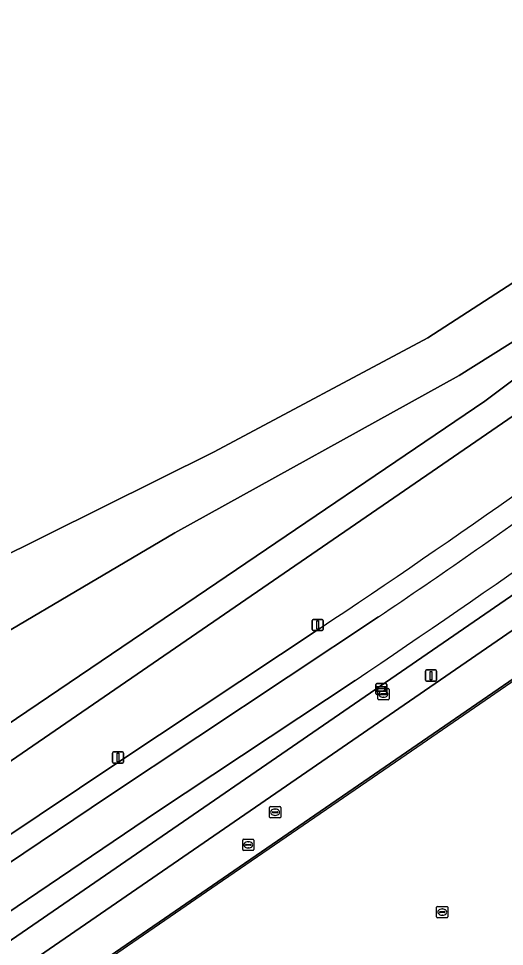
# Model space of a CAD drawing. Extents: x 155018 to 156648, y 383979 to 385733.
# Drawn here: x 155792.4 to 155835.7, y 384564.6 to 384647.2 of the extents above; entities that cross this region are included whole.
import ezdxf

# ---------------------------------------------------------------- set-up
doc = ezdxf.new("R2010")
doc.units = 0
for name, color, linetype in [('IMGEO_Berm_groen', 7, 'Continuous'), ('IMGEO_Brandkraan', 7, 'Continuous'), ('IMGEO_Erf', 7, 'Continuous'), ('IMGEO_Fietspad_gesloten', 7, 'Continuous'), ('IMGEO_Groenvoorziening', 7, 'Continuous'), ('IMGEO_Lichtmast', 7, 'Continuous'), ('IMGEO_Lijnafwatering', 7, 'Continuous'), ('IMGEO_Loofbos', 7, 'Continuous'), ('IMGEO_Oever', 7, 'Continuous'), ('IMGEO_Rijbaan_lokaal_gesloten', 7, 'Continuous'), ('IMGEO_Rioolput', 7, 'Continuous'), ('IMGEO_Verklikker', 7, 'Continuous'), ('IMGEO_Voetpad_gesloten', 7, 'Continuous'), ('IMGEO_Waterloop', 7, 'Continuous')]:
    doc.layers.add(name, color=color, linetype=linetype)

msp = doc.modelspace()

# ---------------------------------------------------------------- linework, layer by layer
at = {"layer": 'IMGEO_Berm_groen'}
for points in [[(155903.797, 384639.084), (155902.301, 384641.367), (155856.161, 384609.448), (155766.354, 384547.73), (155757.969, 384542.25)], [(155764.935, 384543.617), (155903.797, 384639.084)], [(155757.969, 384542.25), (155766.354, 384547.73), (155856.161, 384609.448)], [(155822.422, 384588.308), (155804.732, 384576.577), (155786.498, 384564.281)]]:
    msp.add_lwpolyline(points, dxfattribs=at)
msp.add_arc((155290.304, 385381.493), 955.139, 303.856162, 306.510442, dxfattribs=at)
at = {"layer": 'IMGEO_Brandkraan'}
for p, q in [((155824.447, 384586.662), (155824.447, 384587.514)), ((155824.522, 384587.588), (155825.374, 384587.588)), ((155824.935, 384587.368), (155824.96, 384587.368)), ((155825.448, 384587.514), (155825.448, 384586.662)), ((155825.374, 384586.588), (155824.522, 384586.588)), ((155824.706, 384587.082), (155824.706, 384587.094)), ((155825.144, 384587.045), (155824.746, 384587.045)), ((155824.749, 384587.131), (155825.147, 384587.131)), ((155824.958, 384586.808), (155824.933, 384586.808)), ((155825.19, 384587.094), (155825.19, 384587.082))]:
    msp.add_line(p, q, dxfattribs=at)
for points in [[(155824.447, 384586.662), (155824.447, 384587.514)], [(155824.522, 384587.588), (155825.374, 384587.588)], [(155825.448, 384587.514), (155825.448, 384586.662)], [(155825.374, 384586.588), (155824.522, 384586.588)]]:
    msp.add_lwpolyline(points, dxfattribs=at)
for centre, radius, start, end in [((155824.524, 384587.512), 0.0765, 91.55205, 178.44795), ((155824.524, 384587.512), 0.0765, 91.55205, 178.44795), ((155825.372, 384587.512), 0.0765, 1.55205, 88.44795), ((155825.372, 384587.512), 0.0765, 1.55205, 88.44795), ((155824.524, 384586.664), 0.0765, 181.55205, 268.44795), ((155824.524, 384586.664), 0.0765, 181.55205, 268.44795), ((155824.746, 384587.091), 0.0403, 85.87752, 175.75265), ((155824.743, 384587.081), 0.0366, 178.93798, 274.71019), ((155825.147, 384587.088), 0.043, 264.86636, 352.45326), ((155825.151, 384587.093), 0.0386, 1.73085, 96.63898), ((155825.372, 384586.664), 0.0765, 271.55205, 358.44795), ((155825.372, 384586.664), 0.0765, 271.55205, 358.44795)]:
    msp.add_arc(centre, radius, start, end, dxfattribs=at)
for centre, major_axis, ratio, start_param, end_param in [((155824.934, 384587.088), (-0.387, 0.002), 0.722429, 4.712389, 7.853982), ((155824.959, 384587.088), (-0.39, 0.002), 0.717154, 1.570796, 4.712389)]:
    msp.add_ellipse(centre, major_axis=major_axis, ratio=ratio, start_param=start_param, end_param=end_param, dxfattribs=at)
at = {"layer": 'IMGEO_Erf'}
msp.add_lwpolyline([(155933.66, 384655.185), (155766.943, 384540.708)], dxfattribs=at)
at = {"layer": 'IMGEO_Fietspad_gesloten'}
for points in [[(155824.518, 384593.979), (155800.374, 384577.946), (155783.867, 384566.867)], [(155786.498, 384564.281), (155804.732, 384576.577), (155822.422, 384588.308)]]:
    msp.add_lwpolyline(points, dxfattribs=at)
for centre, radius, start, end in [((155290.304, 385381.493), 955.139, 303.856162, 306.510442), ((155503.01, 385073.966), 577.715, 303.815227, 305.790838)]:
    msp.add_arc(centre, radius, start, end, dxfattribs=at)
at = {"layer": 'IMGEO_Groenvoorziening'}
for points in [[(155882.472, 384646.103), (155841.903, 384615.581), (155784.941, 384576.485)], [(155783.384, 384569.038), (155801.475, 384581.133), (155819.302, 384592.96)]]:
    msp.add_lwpolyline(points, dxfattribs=at)
msp.add_arc((155406.448, 385215.443), 746.949, 303.553818, 306.93448, dxfattribs=at)
at = {"layer": 'IMGEO_Lichtmast'}
for p, q in [((155818.59, 384592.843), (155818.59, 384593.643)), ((155818.59, 384593.643), (155818.59, 384592.843)), ((155818.69, 384593.743), (155819.48, 384593.743)), ((155819.48, 384593.743), (155818.69, 384593.743)), ((155819.58, 384593.643), (155819.58, 384592.843)), ((155819.58, 384592.843), (155819.58, 384593.643)), ((155819.48, 384592.743), (155818.69, 384592.743)), ((155818.69, 384592.743), (155819.48, 384592.743)), ((155828.696, 384588.341), (155828.696, 384589.141)), ((155828.696, 384589.141), (155828.696, 384588.341)), ((155828.796, 384589.241), (155829.586, 384589.241)), ((155829.586, 384589.241), (155828.796, 384589.241)), ((155829.686, 384589.141), (155829.686, 384588.341)), ((155829.686, 384588.341), (155829.686, 384589.141)), ((155829.586, 384588.241), (155828.796, 384588.241)), ((155828.796, 384588.241), (155829.586, 384588.241)), ((155800.803, 384581.044), (155800.803, 384581.844)), ((155800.803, 384581.844), (155800.803, 384581.044)), ((155800.903, 384581.944), (155801.693, 384581.944)), ((155801.693, 384581.944), (155800.903, 384581.944)), ((155801.793, 384581.844), (155801.793, 384581.044)), ((155801.793, 384581.044), (155801.793, 384581.844)), ((155801.693, 384580.944), (155800.903, 384580.944)), ((155800.903, 384580.944), (155801.693, 384580.944))]:
    msp.add_line(p, q, dxfattribs=at)
for points in [[(155819.01, 384593.618), (155819.16, 384593.618), (155819.16, 384592.868), (155819.01, 384592.868), (155819.01, 384593.618)], [(155829.116, 384589.116), (155829.266, 384589.116), (155829.266, 384588.366), (155829.116, 384588.366), (155829.116, 384589.116)], [(155801.223, 384581.819), (155801.373, 384581.819), (155801.373, 384581.069), (155801.223, 384581.069), (155801.223, 384581.819)]]:
    msp.add_lwpolyline(points, dxfattribs=at)
for centre, start, end in [((155818.69, 384593.643), 90, 180), ((155818.69, 384593.643), 90, 180), ((155819.48, 384593.643), 0, 90), ((155819.48, 384593.643), 360, 90), ((155818.69, 384592.843), 180, 270), ((155818.69, 384592.843), 180, 270), ((155819.48, 384592.843), 270, 0), ((155819.48, 384592.843), 270, 0), ((155828.796, 384589.141), 90, 180), ((155828.796, 384589.141), 90, 180), ((155829.586, 384589.141), 0, 90), ((155829.586, 384589.141), 360, 90), ((155828.796, 384588.341), 180, 270), ((155828.796, 384588.341), 180, 270), ((155829.586, 384588.341), 270, 0), ((155829.586, 384588.341), 270, 0), ((155800.903, 384581.844), 90, 180), ((155800.903, 384581.844), 90, 180), ((155801.693, 384581.844), 0, 90), ((155801.693, 384581.844), 360, 90), ((155800.903, 384581.044), 180, 270), ((155800.903, 384581.044), 180, 270), ((155801.693, 384581.044), 270, 0), ((155801.693, 384581.044), 270, 0)]:
    msp.add_arc(centre, 0.1, start, end, dxfattribs=at)
at = {"layer": 'IMGEO_Lijnafwatering'}
for points in [[(155842.871, 384592.601), (155826.507, 384581.365)], [(155826.507, 384581.365), (155810.143, 384570.128)], [(155810.143, 384570.128), (155793.779, 384558.892)]]:
    msp.add_lwpolyline(points, dxfattribs=at)
at = {"layer": 'IMGEO_Loofbos'}
msp.add_lwpolyline([(155735.166, 384564.977), (155736.696, 384565.842), (155755.416, 384578.562), (155789.927, 384598.773), (155809.853, 384608.664), (155828.907, 384618.792), (155851.212, 384633.218), (155868.067, 384644.731), (155880.669, 384655.905), (155884.287, 384661.002), (155885.599, 384664.421), (155886.023, 384668.117), (155878.301, 384689.953), (155869.411, 384709.653)], dxfattribs=at)
at = {"layer": 'IMGEO_Oever'}
for points in [[(155784.941, 384576.485), (155841.903, 384615.581), (155882.472, 384646.103), (155889.727, 384651.285), (155905.558, 384662.593), (155908.955, 384663.068), (155911.593, 384664.218), (155911.925, 384666.124), (155911.398, 384666.967), (155910.694, 384668.093), (155910.636, 384668.144), (155908.457, 384670.037), (155905.323, 384672.209), (155890.56, 384700.593), (155884.794, 384711.78), (155879.509, 384721.798), (155877.775, 384721.093)], [(155869.411, 384709.653), (155878.301, 384689.953), (155886.023, 384668.117), (155885.599, 384664.421), (155884.287, 384661.002), (155880.669, 384655.905), (155868.067, 384644.731), (155851.212, 384633.218), (155828.907, 384618.792), (155809.853, 384608.664), (155789.927, 384598.773), (155755.416, 384578.562), (155736.696, 384565.842), (155735.166, 384564.977), (155731.69, 384563.012), (155727.128, 384559.109), (155725.044, 384554.696), (155726.272, 384552.123), (155732.864, 384546.32), (155733.143, 384546.074), (155737.689, 384539.966), (155745.558, 384546.234)], [(155885.585, 384652.161), (155872, 384641.72), (155851.192, 384626.049), (155833.993, 384613.165), (155809.177, 384596.365), (155787.522, 384581.742), (155765.89, 384566.283), (155752.602, 384556.128), (155747.674, 384551.657), (155738.328, 384543.645), (155734.422, 384547.424), (155734.04, 384547.829), (155731.622, 384549.808), (155729.546, 384553.33), (155736.137, 384558.152), (155743.052, 384561.974), (155761.147, 384574.65), (155782.886, 384587.606), (155806.374, 384601.46), (155831.684, 384615.442), (155850.435, 384627.197), (155871.338, 384642.331), (155884.346, 384652.842)]]:
    msp.add_lwpolyline(points, dxfattribs=at)
at = {"layer": 'IMGEO_Rijbaan_lokaal_gesloten'}
for points in [[(155933.66, 384655.185), (155931.628, 384658.064), (155928.339, 384655.895), (155923.022, 384652.232), (155915.826, 384647.303), (155915.465, 384647.058), (155908.41, 384642.273), (155905.492, 384640.255), (155903.797, 384639.084), (155764.935, 384543.617)], [(155766.943, 384540.708), (155933.66, 384655.185)]]:
    msp.add_lwpolyline(points, dxfattribs=at)
at = {"layer": 'IMGEO_Rioolput'}
for p, q in [((155814.799, 384576.15), (155814.799, 384577.002)), ((155814.874, 384577.076), (155815.726, 384577.076)), ((155815.058, 384576.57), (155815.058, 384576.582)), ((155815.496, 384576.533), (155815.098, 384576.533)), ((155815.101, 384576.619), (155815.499, 384576.619)), ((155815.287, 384576.856), (155815.312, 384576.856)), ((155815.542, 384576.582), (155815.542, 384576.57)), ((155815.8, 384577.002), (155815.8, 384576.15)), ((155815.726, 384576.076), (155814.874, 384576.076)), ((155815.31, 384576.296), (155815.285, 384576.296)), ((155812.407, 384573.248), (155812.407, 384574.1)), ((155812.482, 384574.174), (155813.334, 384574.174)), ((155813.408, 384574.1), (155813.408, 384573.248)), ((155812.666, 384573.668), (155812.666, 384573.68)), ((155813.104, 384573.631), (155812.706, 384573.631)), ((155812.709, 384573.717), (155813.107, 384573.717)), ((155812.918, 384573.394), (155812.893, 384573.394)), ((155812.895, 384573.954), (155812.92, 384573.954)), ((155813.15, 384573.68), (155813.15, 384573.668)), ((155813.334, 384573.174), (155812.482, 384573.174)), ((155829.693, 384567.26), (155829.693, 384568.112)), ((155829.768, 384568.186), (155830.62, 384568.186)), ((155829.952, 384567.68), (155829.952, 384567.692)), ((155830.39, 384567.643), (155829.992, 384567.643)), ((155829.995, 384567.729), (155830.393, 384567.729)), ((155830.181, 384567.966), (155830.206, 384567.966)), ((155830.436, 384567.692), (155830.436, 384567.68)), ((155830.694, 384568.112), (155830.694, 384567.26)), ((155830.62, 384567.186), (155829.768, 384567.186)), ((155830.204, 384567.406), (155830.179, 384567.406))]:
    msp.add_line(p, q, dxfattribs=at)
for points in [[(155814.799, 384576.15), (155814.799, 384577.002)], [(155814.874, 384577.076), (155815.726, 384577.076)], [(155815.8, 384577.002), (155815.8, 384576.15)], [(155815.726, 384576.076), (155814.874, 384576.076)], [(155812.407, 384573.248), (155812.407, 384574.1)], [(155812.482, 384574.174), (155813.334, 384574.174)], [(155813.408, 384574.1), (155813.408, 384573.248)], [(155813.334, 384573.174), (155812.482, 384573.174)], [(155829.693, 384567.26), (155829.693, 384568.112)], [(155829.768, 384568.186), (155830.62, 384568.186)], [(155830.694, 384568.112), (155830.694, 384567.26)], [(155830.62, 384567.186), (155829.768, 384567.186)]]:
    msp.add_lwpolyline(points, dxfattribs=at)
for centre, radius, start, end in [((155814.876, 384577), 0.0765, 91.55205, 178.44795), ((155814.876, 384577), 0.0765, 91.55205, 178.44795), ((155815.098, 384576.579), 0.0403, 85.87752, 175.75265), ((155815.095, 384576.569), 0.0366, 178.93798, 274.71019), ((155815.499, 384576.576), 0.043, 264.86636, 352.45326), ((155815.503, 384576.581), 0.0386, 1.73085, 96.63898), ((155815.724, 384577), 0.0765, 1.55205, 88.44795), ((155815.724, 384577), 0.0765, 1.55205, 88.44795), ((155814.876, 384576.152), 0.0765, 181.55205, 268.44795), ((155814.876, 384576.152), 0.0765, 181.55205, 268.44795), ((155815.724, 384576.152), 0.0765, 271.55205, 358.44795), ((155815.724, 384576.152), 0.0765, 271.55205, 358.44795), ((155812.484, 384574.098), 0.0765, 91.55205, 178.44795), ((155812.484, 384574.098), 0.0765, 91.55205, 178.44795), ((155813.332, 384574.098), 0.0765, 1.55205, 88.44795), ((155813.332, 384574.098), 0.0765, 1.55205, 88.44795), ((155812.484, 384573.25), 0.0765, 181.55205, 268.44795), ((155812.484, 384573.25), 0.0765, 181.55205, 268.44795), ((155812.706, 384573.677), 0.0403, 85.87752, 175.75265), ((155812.703, 384573.667), 0.0366, 178.93798, 274.71019), ((155813.107, 384573.674), 0.043, 264.86636, 352.45326), ((155813.111, 384573.679), 0.0386, 1.73085, 96.63898), ((155813.332, 384573.25), 0.0765, 271.55205, 358.44795), ((155813.332, 384573.25), 0.0765, 271.55205, 358.44795), ((155829.77, 384568.11), 0.0765, 91.55205, 178.44795), ((155829.77, 384568.11), 0.0765, 91.55205, 178.44795), ((155829.992, 384567.689), 0.0403, 85.87752, 175.75265), ((155829.989, 384567.679), 0.0366, 178.93798, 274.71019), ((155830.393, 384567.686), 0.043, 264.86636, 352.45326), ((155830.397, 384567.691), 0.0386, 1.73085, 96.63898), ((155830.618, 384568.11), 0.0765, 1.55205, 88.44795), ((155830.618, 384568.11), 0.0765, 1.55205, 88.44795), ((155829.77, 384567.262), 0.0765, 181.55205, 268.44795), ((155829.77, 384567.262), 0.0765, 181.55205, 268.44795), ((155830.618, 384567.262), 0.0765, 271.55205, 358.44795), ((155830.618, 384567.262), 0.0765, 271.55205, 358.44795)]:
    msp.add_arc(centre, radius, start, end, dxfattribs=at)
for centre, major_axis, ratio, start_param, end_param in [((155815.286, 384576.576), (-0.387, 0.002), 0.722429, 4.712389, 7.853982), ((155815.311, 384576.576), (-0.39, 0.002), 0.717154, 1.570796, 4.712389), ((155812.894, 384573.674), (-0.387, 0.002), 0.722429, 4.712389, 7.853982), ((155812.919, 384573.674), (-0.39, 0.002), 0.717154, 1.570796, 4.712389), ((155830.18, 384567.686), (-0.387, 0.002), 0.722429, 4.712389, 7.853982), ((155830.205, 384567.686), (-0.39, 0.002), 0.717154, 1.570796, 4.712389)]:
    msp.add_ellipse(centre, major_axis=major_axis, ratio=ratio, start_param=start_param, end_param=end_param, dxfattribs=at)
at = {"layer": 'IMGEO_Verklikker'}
for p, q in [((155824.261, 384587.142), (155824.261, 384587.942)), ((155824.261, 384587.942), (155824.261, 384587.142)), ((155824.361, 384588.042), (155825.151, 384588.042)), ((155825.151, 384588.042), (155824.361, 384588.042)), ((155825.251, 384587.942), (155825.251, 384587.142)), ((155825.251, 384587.142), (155825.251, 384587.942)), ((155825.151, 384587.042), (155824.361, 384587.042)), ((155824.361, 384587.042), (155825.151, 384587.042))]:
    msp.add_line(p, q, dxfattribs=at)
for points in [[(155824.362, 384587.774), (155825.15, 384587.774), (155825.15, 384587.31), (155824.362, 384587.31), (155824.362, 384587.774)], [(155824.427, 384587.709), (155824.427, 384587.375), (155825.085, 384587.375), (155825.085, 384587.709), (155824.427, 384587.709)]]:
    msp.add_lwpolyline(points, dxfattribs=at)
for centre, start, end in [((155824.361, 384587.942), 90, 180), ((155824.361, 384587.942), 90, 180), ((155825.151, 384587.942), 0, 90), ((155825.151, 384587.942), 360, 90), ((155824.361, 384587.142), 180, 270), ((155824.361, 384587.142), 180, 270), ((155825.151, 384587.142), 270, 0), ((155825.151, 384587.142), 270, 0)]:
    msp.add_arc(centre, 0.1, start, end, dxfattribs=at)
at = {"layer": 'IMGEO_Voetpad_gesloten'}
for points in [[(155783.867, 384566.867), (155800.374, 384577.946), (155824.518, 384593.979)], [(155819.302, 384592.96), (155801.475, 384581.133), (155783.384, 384569.038)]]:
    msp.add_lwpolyline(points, dxfattribs=at)
for centre, radius, start, end in [((155406.448, 385215.443), 746.949, 303.553818, 306.93448), ((155503.01, 385073.966), 577.715, 303.815227, 305.790838)]:
    msp.add_arc(centre, radius, start, end, dxfattribs=at)
at = {"layer": 'IMGEO_Waterloop'}
msp.add_lwpolyline([(155884.346, 384652.842), (155871.338, 384642.331), (155850.435, 384627.197), (155831.684, 384615.442), (155806.374, 384601.46), (155782.886, 384587.606), (155761.147, 384574.65), (155743.052, 384561.974), (155736.137, 384558.152), (155729.546, 384553.33), (155731.622, 384549.808), (155734.04, 384547.829), (155734.422, 384547.424), (155738.328, 384543.645), (155747.674, 384551.657), (155752.602, 384556.128), (155765.89, 384566.283), (155787.522, 384581.742), (155809.177, 384596.365), (155833.993, 384613.165), (155851.192, 384626.049), (155872, 384641.72), (155885.585, 384652.161)], dxfattribs=at)

doc.saveas('drawing.dxf')
